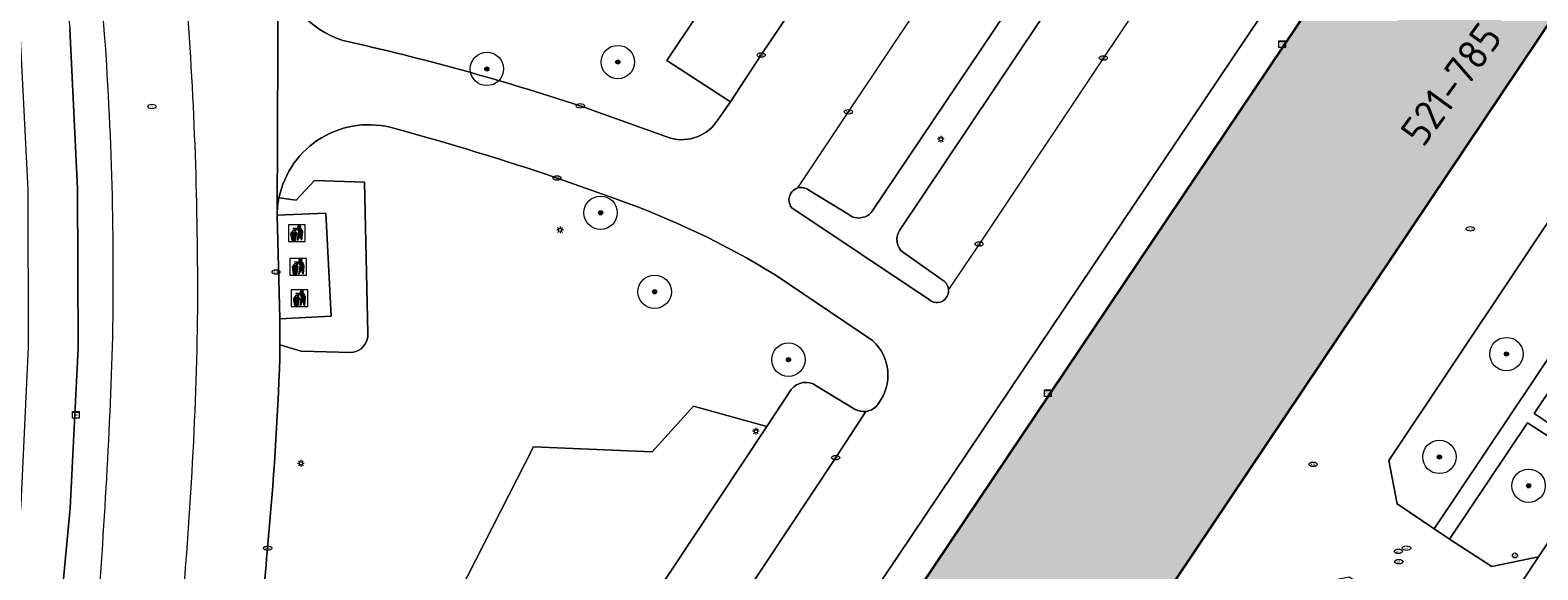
# Model space of a CAD drawing. Header units: metres. Extents: x 125349 to 128236, y 501602 to 503797.
# Tile 461 of 656: x 126887 to 126978, y 502704 to 502737. Entities that reach past the tile are written whole.
import ezdxf
from ezdxf.enums import TextEntityAlignment as Align

# ---------------------------------------------------------------- set-up
doc = ezdxf.new("R2010")
doc.units = ezdxf.units.M
doc.layers.get('0').update_dxf_attribs({"linetype": 'CONTINUOUS'})
for name, color, linetype, lineweight in [('B-WE-GR-BEPLANTING_CULTUUR_BODEMBEDEKKER-GV', 90, 'CONTINUOUS', 18), ('B-WE-GR-BEPLANTING_CULTUUR_BOSPLANTSOEN-GV', 90, 'CONTINUOUS', 18), ('B-WE-GR-BEPLANTING_CULTUUR_HEESTERS-GV', 90, 'CONTINUOUS', 18), ('B-WE-GR-BOOM-S-500', 90, 'CONTINUOUS', 18), ('B-WE-GR-GROENVOORZIENING-GV', 80, 'CONTINUOUS', 18), ('B-WE-IE-AFVAL APART PLAATS-S', 7, 'CONTINUOUS', 18), ('B-WE-IE-MEUBILAIR-S', 7, 'CONTINUOUS', 18), ('B-WE-IE-TERREINAFSCHEIDING_KUNSTMATIG_MUUR-G', 90, 'IE-TERREINAFSCHEIDING_KUNSTMATIG-SO', 18), ('B-WE-OG-BEBOUWING-GV', 7, 'CONTINUOUS', 35), ('B-WE-OG-BEBOUWING-T18', 10, 'CONTINUOUS', 18), ('B-WE-OG-TERREIN_BEGROEID-GV', 7, 'CONTINUOUS', 18), ('B-WE-OG-TERREIN_ERF-GV', 7, 'CONTINUOUS', 18), ('B-WE-VH-OPENVERHARDING-GV', 90, 'CONTINUOUS', 18), ('B-WE-VH-OPENVERHARDING_BETONSTRAATSTEEN-GV', 90, 'CONTINUOUS', 18)]:
    doc.layers.add(name, color=color, linetype=linetype, lineweight=lineweight)
doc.layers.add('B-WE-OG-BEBOUWING-V', color=7, linetype='CONTINUOUS', lineweight=18, true_color=0xcc646e)
doc.styles.add('NLCS-ISO', font='NLCS-ISO.ttf')
doc.styles.add('NLCS-ISO-M1000-T18', font='NLCS-ISO.ttf', dxfattribs={"height": 1.8})
doc.linetypes.add('IE-TERREINAFSCHEIDING_KUNSTMATIG-SO', pattern='A,4,[82,NLCS.SHX,S=0.75,R=90,X=0,Y=0],4,-2', length=10)

# ---------------------------------------------------------------- blocks, each defined once
blk = doc.blocks.new('SIE-AFVAL APART PLAATS-SO')
h = blk.add_hatch(color=256)
h.dxf.hatch_style = 1
h.paths.add_polyline_path([(-0.09, 0.07), (-1.76, 0.07, 0.819081), (-1.79, -0.09), (-1.4, -2.19, 0.36153), (-1.37, -2.21), (-0.47, -2.21, 0.36153), (-0.44, -2.19), (-0.05, -0.09, 0.819081)])
h.paths.add_polyline_path([(-0.16, -0.1), (-0.2, -0.33), (-0.49, -0.33), (-0.47, -0.1)], flags=16)
h.paths.add_polyline_path([(-0.55, -0.1), (-0.58, -0.33), (-0.87, -0.33), (-0.87, -0.1)], flags=16)
h.paths.add_polyline_path([(-0.22, -0.42), (-0.27, -0.73), (-0.53, -0.73), (-0.5, -0.42)], flags=16)
h.paths.add_polyline_path([(-0.58, -0.42), (-0.61, -0.73), (-0.87, -0.73), (-0.87, -0.42)], flags=16)
h.paths.add_polyline_path([(-0.95, -0.1), (-0.95, -0.33), (-1.27, -0.33), (-1.29, -0.1)], flags=16)
h.paths.add_polyline_path([(-0.95, -0.42), (-0.95, -0.73), (-1.23, -0.73), (-1.26, -0.42)], flags=16)
h.paths.add_polyline_path([(-0.29, -0.83), (-0.34, -1.09), (-0.56, -1.09), (-0.54, -0.83)], flags=16)
h.paths.add_polyline_path([(-0.62, -0.83), (-0.65, -1.09), (-0.87, -1.09), (-0.87, -0.83)], flags=16)
h.paths.add_polyline_path([(-0.95, -0.83), (-0.95, -1.09), (-1.2, -1.09), (-1.22, -0.83)], flags=16)
h.paths.add_polyline_path([(-1.35, -0.33), (-1.64, -0.33), (-1.69, -0.1), (-1.37, -0.1)], flags=16)
h.paths.add_polyline_path([(-1.34, -0.42), (-1.31, -0.73), (-1.57, -0.73), (-1.63, -0.42)], flags=16)
h.paths.add_polyline_path([(-0.36, -1.18), (-0.41, -1.44), (-0.6, -1.44), (-0.57, -1.18)], flags=16)
h.paths.add_polyline_path([(-0.65, -1.18), (-0.68, -1.44), (-0.87, -1.44), (-0.87, -1.18)], flags=16)
h.paths.add_polyline_path([(-1.3, -0.83), (-1.28, -1.09), (-1.5, -1.09), (-1.55, -0.83)], flags=16)
h.paths.add_polyline_path([(-0.95, -1.18), (-0.95, -1.44), (-1.17, -1.44), (-1.19, -1.18)], flags=16)
h.paths.add_polyline_path([(-0.42, -1.53), (-0.47, -1.79), (-0.63, -1.79), (-0.6, -1.53)], flags=16)
h.paths.add_polyline_path([(-1.27, -1.18), (-1.25, -1.44), (-1.44, -1.44), (-1.49, -1.18)], flags=16)
h.paths.add_polyline_path([(-0.69, -1.53), (-0.71, -1.79), (-0.87, -1.79), (-0.87, -1.53)], flags=16)
h.paths.add_polyline_path([(-0.95, -1.53), (-0.95, -1.79), (-1.13, -1.79), (-1.16, -1.53)], flags=16)
h.paths.add_polyline_path([(-1.24, -1.53), (-1.22, -1.79), (-1.37, -1.79), (-1.42, -1.53)], flags=16)
h.paths.add_polyline_path([(-0.49, -1.89), (-0.53, -2.13), (-0.66, -2.13), (-0.64, -1.89)], flags=16)
h.paths.add_polyline_path([(-0.72, -1.89), (-0.74, -2.13), (-0.87, -2.13), (-0.87, -1.89)], flags=16)
h.paths.add_polyline_path([(-0.95, -1.89), (-0.95, -2.13), (-1.1, -2.13), (-1.12, -1.89)], flags=16)
h.paths.add_polyline_path([(-1.21, -1.89), (-1.18, -2.13), (-1.31, -2.13), (-1.35, -1.89)], flags=16)
h.paths.add_polyline_path([(-0.19, 0.78, -0.01173), (-0.3, 0.78, -0.148797), (-0.42, 1.03, -0.136076), (-0.69, 0.87), (-0.78, 0.85, -0.038293), (-1.14, 0.96), (-1.19, 0.81, -0.243822), (-1.56, 0.45, 0.344326), (-1, 0.22, -0.139345), (-0.6, 0.22, 0.618436), (-0.56, 0.27, -0.441494), (-0.47, 0.44, 0.309048)])
h.paths.add_polyline_path([(-0.49, 0.51, 0.351556), (-0.64, 0.31, 0.121061), (-1.02, 0.29, -0.288745), (-1.45, 0.42, 0.203599), (-1.12, 0.79), (-1.09, 0.87, 0.083075), (-0.28, 0.71, -0.242261)], flags=16)
h.paths.add_polyline_path([(-0.4, 0.79, -0.023345), (-0.63, 0.82, 0.07081), (-0.46, 0.9, 0.059965)], flags=16)
h.paths.add_polyline_path([(1.12, 1.48), (-1.07, 1.48, 0.860559), (-1.08, 1.42), (0.29, 1, -0.146703), (0.53, 0.28, 0.421968), (0.56, 0.25), (1.6, 0.31, 0.450293), (1.63, 0.34, 0.122241)])
h.paths.add_polyline_path([(0.26, 1.93, 1), (1.07, 1.93, 1)])
h.paths.add_polyline_path([(1.65, 0.15, 0.429303), (1.62, 0.18), (0.55, 0.23, 0.38429), (0.51, 0.2), (0.16, -2.16, 0.83726), (0.22, -2.18), (0.99, -0.78, -0.688204), (1.05, -0.78), (1.36, -2.14, 0.84934), (1.42, -2.14)])
for p, q in [((-0.09, 0.07), (-1.76, 0.07)), ((-1.4, -2.19), (-1.79, -0.09)), ((-1.37, -0.1), (-1.69, -0.1)), ((-1.64, -0.33), (-1.69, -0.1)), ((-1.64, -0.33), (-1.35, -0.33)), ((-1.63, -0.42), (-1.34, -0.42)), ((-1.57, -0.73), (-1.63, -0.42)), ((-1.57, -0.73), (-1.31, -0.73)), ((-1.55, -0.83), (-1.3, -0.83)), ((-1.5, -1.09), (-1.55, -0.83)), ((-1.5, -1.09), (-1.28, -1.09)), ((-1.49, -1.18), (-1.27, -1.18)), ((-1.44, -1.44), (-1.49, -1.18)), ((-1.44, -1.44), (-1.25, -1.44)), ((-1.42, -1.53), (-1.24, -1.53)), ((-1.37, -1.79), (-1.42, -1.53)), ((-1.37, -1.79), (-1.22, -1.79)), ((-1.37, -2.21), (-0.47, -2.21)), ((-1.31, -2.13), (-1.35, -1.89)), ((-1.35, -1.89), (-1.21, -1.89)), ((-1.31, -2.13), (-1.18, -2.13)), ((-0.95, -0.1), (-1.29, -0.1)), ((-1.27, -0.33), (-0.95, -0.33)), ((-1.26, -0.42), (-0.95, -0.42)), ((-1.23, -0.73), (-0.95, -0.73)), ((-1.22, -0.83), (-0.95, -0.83)), ((-1.2, -1.09), (-0.95, -1.09)), ((-1.19, -1.18), (-0.95, -1.18)), ((-1.17, -1.44), (-0.95, -1.44)), ((-1.16, -1.53), (-0.95, -1.53)), ((-1.13, -1.79), (-0.95, -1.79)), ((-1.12, -1.89), (-0.95, -1.89)), ((-1.1, -2.13), (-0.95, -2.13)), ((-0.95, -0.1), (-0.95, -0.33)), ((-0.95, -0.42), (-0.95, -0.73)), ((-0.95, -0.83), (-0.95, -1.09)), ((-0.95, -1.18), (-0.95, -1.44)), ((-0.95, -1.53), (-0.95, -1.79)), ((-0.95, -1.89), (-0.95, -2.13)), ((-0.87, -0.1), (-0.87, -0.33)), ((-0.55, -0.1), (-0.87, -0.1)), ((-0.87, -0.33), (-0.58, -0.33)), ((-0.87, -0.42), (-0.87, -0.73)), ((-0.87, -0.42), (-0.58, -0.42)), ((-0.87, -0.73), (-0.61, -0.73)), ((-0.87, -0.83), (-0.62, -0.83)), ((-0.87, -0.83), (-0.87, -1.09)), ((-0.87, -1.09), (-0.65, -1.09)), ((-0.87, -1.18), (-0.65, -1.18)), ((-0.87, -1.18), (-0.87, -1.44)), ((-0.87, -1.44), (-0.68, -1.44)), ((-0.87, -1.53), (-0.69, -1.53)), ((-0.87, -1.53), (-0.87, -1.79)), ((-0.87, -1.79), (-0.71, -1.79)), ((-0.87, -1.89), (-0.87, -2.13)), ((-0.87, -1.89), (-0.72, -1.89)), ((-0.87, -2.13), (-0.74, -2.13)), ((-0.66, -2.13), (-0.53, -2.13)), ((-0.64, -1.89), (-0.49, -1.89)), ((-0.63, -1.79), (-0.47, -1.79)), ((-0.6, -1.44), (-0.41, -1.44)), ((-0.6, -1.53), (-0.42, -1.53)), ((-0.57, -1.18), (-0.36, -1.18)), ((-0.56, -1.09), (-0.34, -1.09)), ((-0.54, -0.83), (-0.29, -0.83)), ((-0.53, -0.73), (-0.27, -0.73)), ((-0.53, -2.13), (-0.49, -1.89)), ((-0.5, -0.42), (-0.22, -0.42)), ((-0.49, -0.33), (-0.2, -0.33)), ((-0.16, -0.1), (-0.47, -0.1)), ((-0.47, -1.79), (-0.42, -1.53)), ((-0.44, -2.19), (-0.05, -0.09)), ((-0.41, -1.44), (-0.36, -1.18)), ((-0.34, -1.09), (-0.29, -0.83)), ((-0.27, -0.73), (-0.22, -0.42)), ((-0.2, -0.33), (-0.16, -0.1))]:
    blk.add_line(p, q)
blk.add_lwpolyline([(-2.5, -2.51), (2.5, -2.51), (2.5, 2.49), (-2.5, 2.49)], close=True)
for points in [[(-0.78, 0.85, -0.038293), (-1.14, 0.96), (-1.19, 0.81, -0.243822), (-1.56, 0.45, 0.344326), (-1, 0.22, -0.139345), (-0.6, 0.22, 0.618436), (-0.56, 0.27, -0.441494), (-0.47, 0.44, 0.309048), (-0.19, 0.78, -0.01173), (-0.3, 0.78, -0.01173)], [(-0.78, 0.85), (-0.69, 0.87, 0.136076), (-0.42, 1.03, 0.156405), (-0.29, 0.77)], [(-0.78, 0.85), (-0.69, 0.87, 0.136076), (-0.42, 1.03, 0.148797), (-0.3, 0.78, 0.148797)], [(-0.63, 0.82, 0.07081), (-0.46, 0.9, 0.059965), (-0.4, 0.79, 0.059965)], [(-0.4, 0.79, -0.023345), (-0.63, 0.82)]]:
    blk.add_lwpolyline(points, format="xyb")
for points in [[(-1.09, 0.87), (-1.12, 0.79, -0.203599), (-1.45, 0.42, 0.288745), (-1.02, 0.29, -0.121061), (-0.64, 0.31, -0.351556), (-0.49, 0.51, 0.242261), (-0.28, 0.71, -0.083075)], [(-1.07, 1.48), (1.12, 1.48, -0.122241), (1.63, 0.34, -0.450293), (1.6, 0.31), (0.56, 0.25, -0.421968), (0.53, 0.28, 0.146703), (0.29, 1), (-1.08, 1.42, -0.860559)], [(0.55, 0.23), (1.62, 0.18, -0.429303), (1.65, 0.15), (1.42, -2.14, -0.84934), (1.36, -2.14), (1.05, -0.78, 0.688204), (0.99, -0.78), (0.22, -2.18, -0.83726), (0.16, -2.16), (0.51, 0.2, -0.38429)]]:
    blk.add_lwpolyline(points, format="xyb", close=True)
for points in [[(-1.35, -0.33), (-1.37, -0.1)], [(-1.31, -0.73), (-1.34, -0.42)], [(-1.28, -1.09), (-1.3, -0.83)], [(-1.27, -0.33), (-1.29, -0.1)], [(-1.25, -1.44), (-1.27, -1.18)], [(-1.23, -0.73), (-1.26, -0.42)], [(-1.22, -1.79), (-1.24, -1.53)], [(-1.2, -1.09), (-1.22, -0.83)], [(-1.18, -2.13), (-1.21, -1.89)], [(-1.17, -1.44), (-1.19, -1.18)], [(-1.18, -2.22), (-1.18, -2.21)], [(-1.13, -1.79), (-1.16, -1.53)], [(-1.1, -2.13), (-1.12, -1.89)], [(-0.74, -2.13), (-0.72, -1.89)], [(-0.71, -1.79), (-0.69, -1.53)], [(-0.68, -1.44), (-0.65, -1.18)], [(-0.66, -2.13), (-0.64, -1.89)], [(-0.65, -1.09), (-0.62, -0.83)], [(-0.63, -1.79), (-0.6, -1.53)], [(-0.61, -0.73), (-0.58, -0.42)], [(-0.6, -1.44), (-0.57, -1.18)], [(-0.58, -0.33), (-0.55, -0.1)], [(-0.56, -1.09), (-0.54, -0.83)], [(-0.53, -0.73), (-0.5, -0.42)], [(-0.49, -0.33), (-0.47, -0.1)]]:
    blk.add_lwpolyline(points)
blk.add_circle((0.66, 1.93), 0.401)
for centre, radius, start, end in [((-1.76, -0.01), 0.0869, 90, 247.281), ((-0.09, -0.01), 0.0869, 292.719, 90), ((-1.37, -2.18), 0.0318, 190.4943, 270), ((-0.47, -2.18), 0.0318, 270, 349.5057)]:
    blk.add_arc(centre, radius, start, end)
blk = doc.blocks.new('SIE-MEUBILAIR_KAST_CAI-SO')
for points in [[(-1, 1), (1, 1), (1, 0.84), (-1, 0.84)], [(-1, 0.76), (1, 0.76), (1, -1), (-1, -1)]]:
    blk.add_lwpolyline(points, close=True)
at = {"style": 'NLCS-ISO'}
blk.add_text('cai', height=0.75, dxfattribs=at).set_placement((0, 0), align=Align.MIDDLE_CENTER)
blk = doc.blocks.new('SIE-MEUBILAIR_PAAL_LICHTMAST-SO')
for points in [[(-0.62, 0), (-1, 0)], [(-0.71, 0.71), (-0.44, 0.44)], [(0, 1), (0, 0.62)], [(0.44, 0.44), (0.71, 0.71)], [(1, 0), (0.62, 0)], [(-0.71, -0.71), (-0.44, -0.44)], [(0, -0.62), (0, -1)], [(0.44, -0.44), (0.71, -0.71)]]:
    blk.add_lwpolyline(points)
blk.add_circle((0, 0), 0.5)
blk = doc.blocks.new('SIE-MEUBILAIR_PAAL_AFSLUITPAAL-SO')
blk.add_circle((0, 0), 0.75)
at = {"style": 'NLCS-ISO'}
blk.add_text('af', height=0.75, dxfattribs=at).set_placement((0, 0.05), align=Align.MIDDLE_CENTER)
blk = doc.blocks.new('SIE-MEUBILAIR_PUT_KOLK-SO')
blk.add_ellipse((0, 0), major_axis=(1.25, 0), ratio=0.54)
at = {"style": 'NLCS-ISO'}
blk.add_text('klk', height=0.75, dxfattribs=at).set_placement((0.03, 0), align=Align.MIDDLE_CENTER)
blk = doc.blocks.new('SIE-MEUBILAIR_PUT_WATERLEIDINGPUT-SO')
blk.add_ellipse((0, 0), major_axis=(1.25, 0), ratio=0.54)
at = {"style": 'NLCS-ISO'}
blk.add_text('wl', height=0.75, dxfattribs=at).set_placement((-0.14, 0), align=Align.MIDDLE_CENTER)
blk = doc.blocks.new('SIE-MEUBILAIR_PUT_RIOOLPUT-SO')
blk.add_ellipse((0, 0), major_axis=(1.25, 0), ratio=0.54)
at = {"style": 'NLCS-ISO'}
blk.add_text('ri', height=0.75, dxfattribs=at).set_placement((-0.04, 0.07), align=Align.MIDDLE_CENTER)
blk = doc.blocks.new('SGR-BOOM_01-SO')
at = {"linetype": 'ByBlock', "lineweight": 18}
h = blk.add_hatch(color=0, dxfattribs=at)
h.dxf.hatch_style = 1
edge = h.paths.add_edge_path()
edge.add_arc((0, 0), 0.25, 0, 360)
at = {"color": 0, "linetype": 'ByBlock', "lineweight": 18}
for radius in [2, 0.25]:
    blk.add_circle((0, 0), radius, dxfattribs=at)

msp = doc.modelspace()

# ---------------------------------------------------------------- hatches: boundary and pattern name
at = {"layer": 'B-WE-OG-BEBOUWING-V'}
msp.add_hatch(color=256, dxfattribs=at).paths.add_polyline_path([(126997.244, 502763.031), (126995.994, 502763.862), (126996.216, 502764.195), (126985.694, 502771.06), (126971.909, 502750), (126970.128, 502747.277), (126924.89, 502679.892), (126935.259, 502672.903), (126935.482, 502673.235), (126936.728, 502672.4), (126938.621, 502675.224), (126937.375, 502676.059), (126938.52, 502677.767), (126985.178, 502747.364), (126986.906, 502750), (126993.666, 502760.348), (126994.112, 502761.031), (126995.361, 502760.2)])

# ---------------------------------------------------------------- linework, layer by layer
at = {"layer": 'B-WE-GR-BEPLANTING_CULTUUR_BODEMBEDEKKER-GV', "flags": 128}
msp.add_lwpolyline([(126981.496, 502710.828), (126981.06, 502711.119), (126980.71, 502710.599), (126976.946, 502713.041), (126972.275, 502706.079), (126974.8, 502704.443), (126977.599, 502705.01), (126981.039, 502710.146)], close=True, dxfattribs=at)
at = {"layer": 'B-WE-GR-BEPLANTING_CULTUUR_BOSPLANTSOEN-GV', "flags": 128}
msp.add_lwpolyline([(126931.372, 502712.826), (126926.981, 502714.047), (126924.507, 502711.305), (126917.407, 502711.601), (126910.006, 502697.081), (126915.277, 502688.532)], close=True, dxfattribs=at)
at = {"layer": 'B-WE-GR-BEPLANTING_CULTUUR_HEESTERS-GV', "flags": 128}
msp.add_lwpolyline([(127000, 502749.511), (127000.327, 502750), (127003.091, 502754.131), (127000, 502756.177), (126999.264, 502756.664), (126994.815, 502750), (126968.642, 502710.793), (126969.134, 502708.187), (126971.354, 502706.692)], close=True, dxfattribs=at)
for points in [[(126907.495, 502718.406), (126907.283, 502727.451), (126904.298, 502727.553), (126903.201, 502726.382), (126902.162, 502726.522)], [(126902.049, 502725.48), (126904.977, 502725.608), (126905.29, 502719.442), (126902.211, 502719.282), (126902.211, 502717.721)], [(126902.211, 502717.721), (126903.496, 502717.332), (126906.498, 502717.246)]]:
    msp.add_lwpolyline(points, dxfattribs=at)
at = {"layer": 'B-WE-GR-BEPLANTING_CULTUUR_HEESTERS-GV'}
for points in [[(126902.162, 502726.522, 0.047096), (126902.049, 502725.48)], [(126906.498, 502717.246, 0.399163), (126907.495, 502718.406)]]:
    msp.add_lwpolyline(points, format="xyb", dxfattribs=at)
at = {"layer": 'B-WE-GR-GROENVOORZIENING-GV', "flags": 128}
for points in [[(126939.335, 502724.571), (126954.68, 502747.513), (126956.292, 502750)], [(126952.228, 502747.341), (126937.688, 502725.725)], [(126902.162, 502726.522), (126903.201, 502726.382), (126904.298, 502727.553), (126907.283, 502727.451), (126907.495, 502718.406)], [(126922.281, 502726.473), (126918.816, 502727.708)], [(126936.288, 502725.532), (126933.891, 502726.981)], [(126932.888, 502725.92), (126941.117, 502720.413)], [(126942.022, 502721.505), (126939.557, 502723.238)], [(126937.715, 502717.971), (126931.878, 502721.911)], [(126906.498, 502717.246), (126903.496, 502717.332), (126902.211, 502717.721)], [(126902.211, 502717.721), (126902.211, 502716.938)], [(126931.372, 502712.826), (126932.841, 502715.043)], [(126934.343, 502715.263), (126936.678, 502713.849)], [(126914.985, 502688.091), (126915.277, 502688.532), (126910.006, 502697.081), (126917.407, 502711.601), (126924.507, 502711.305), (126926.981, 502714.047), (126931.372, 502712.826)], [(126901.496, 502705.769), (126901.485, 502705.535), (126901.452, 502705.329)]]:
    msp.add_lwpolyline(points, dxfattribs=at)
at = {"layer": 'B-WE-GR-GROENVOORZIENING-GV'}
for points in [[(126909.096, 502730.676, 0.439235), (126902.162, 502726.522)], [(126918.816, 502727.708, 0.01525), (126909.096, 502730.676)], [(126932.888, 502726.88, 0.375), (126932.888, 502725.92)], [(126933.246, 502727.117, 0.153103), (126932.888, 502726.88)], [(126933.891, 502726.981, 0.247832), (126933.246, 502727.117)], [(126931.878, 502721.911, 0.053335), (126922.281, 502726.473)], [(126937.688, 502725.725, -0.22544), (126937.08, 502725.344)], [(126937.08, 502725.344, -0.259846), (126936.288, 502725.532)], [(126939.557, 502723.238, -0.402068), (126939.335, 502724.571)], [(126942.268, 502721.027, 0.196332), (126942.022, 502721.505)], [(126941.117, 502720.413, 0.431187), (126942.112, 502720.512)], [(126942.112, 502720.512, 0.194557), (126942.268, 502721.027)], [(126907.495, 502718.406, -0.399163), (126906.498, 502717.246)], [(126938.066, 502714.195, 0.386922), (126937.715, 502717.971)], [(126902.211, 502716.938, -0.014954), (126901.496, 502705.769)], [(126932.841, 502715.043, -0.403389), (126934.343, 502715.263)], [(126937.317, 502713.722, 0.222686), (126938.066, 502714.195)], [(126936.678, 502713.849, 0.161348), (126937.317, 502713.722)], [(126901.452, 502705.329, -0.014883), (126900.091, 502692.356)]]:
    msp.add_lwpolyline(points, format="xyb", dxfattribs=at)
at = {"layer": 'B-WE-IE-TERREINAFSCHEIDING_KUNSTMATIG_MUUR-G', "flags": 128}
msp.add_lwpolyline([(126888.685, 502746.399), (126889.629, 502736.653), (126890.104, 502727.09), (126890.128, 502717.514), (126889.659, 502707.939), (126888.747, 502698.194), (126885.826, 502698.541)], dxfattribs=at)
at = {"layer": 'B-WE-OG-BEBOUWING-GV', "flags": 128}
msp.add_lwpolyline([(126997.244, 502763.031), (126995.994, 502763.862), (126996.216, 502764.195), (126985.694, 502771.06), (126971.909, 502750), (126970.128, 502747.277), (126924.89, 502679.892), (126935.259, 502672.903), (126935.482, 502673.235), (126936.728, 502672.4), (126938.621, 502675.224), (126937.375, 502676.059), (126938.52, 502677.767), (126985.178, 502747.364), (126986.906, 502750), (126993.666, 502760.348), (126994.112, 502761.031), (126995.361, 502760.2)], close=True, dxfattribs=at)
at = {"layer": 'B-WE-OG-TERREIN_BEGROEID-GV', "flags": 128}
for points in [[(126928.453, 502731.198), (126929.205, 502732.267), (126925.396, 502734.75), (126927.21, 502737.457), (126926.42, 502755.68), (126941.21, 502759.068)], [(126920.205, 502732.032), (126925.603, 502730.095)]]:
    msp.add_lwpolyline(points, dxfattribs=at)
at = {"layer": 'B-WE-OG-TERREIN_BEGROEID-GV'}
for points in [[(126902.116, 502740.476, 0.286989), (126905.994, 502735.953)], [(126905.994, 502735.953, -0.024143), (126920.205, 502732.032)], [(126925.603, 502730.095, 0.328087), (126928.453, 502731.198)]]:
    msp.add_lwpolyline(points, format="xyb", dxfattribs=at)
at = {"layer": 'B-WE-OG-TERREIN_ERF-GV', "flags": 128}
msp.add_lwpolyline([(126886.6, 502736.912), (126886.644, 502736.457), (126887.115, 502727.017), (126887.146, 502717.569), (126886.706, 502708.143), (126885.826, 502698.541), (126888.747, 502698.194), (126889.659, 502707.939), (126890.128, 502717.514), (126890.104, 502727.09), (126889.629, 502736.653)], dxfattribs=at)
at = {"layer": 'B-WE-VH-OPENVERHARDING-GV', "flags": 128}
for points in [[(126968.465, 502702.39), (126969.401, 502701.746), (126971.941, 502700.04), (126972.457, 502697.262), (126977.599, 502705.01), (126974.8, 502704.443), (126972.275, 502706.079), (126971.354, 502706.692), (126969.134, 502708.187), (126968.642, 502710.793), (126994.815, 502750), (126999.264, 502756.664), (126993.666, 502760.348), (126986.906, 502750), (126985.178, 502747.364), (126938.52, 502677.767), (126940.838, 502676.198), (126941.298, 502675.886), (126944.02, 502674.044), (126963.575, 502703.269), (126966.261, 502703.819)], [(127001.712, 502750), (127002.896, 502751.768), (127005.604, 502750), (127007.021, 502749.075), (127007.279, 502749.444), (127007.347, 502749.541), (127006.682, 502750), (127003.243, 502752.373), (127004.016, 502753.505), (127003.091, 502754.131), (127000.327, 502750), (127000, 502749.511), (126971.354, 502706.692), (126972.275, 502706.079), (126976.946, 502713.041), (126980.71, 502710.599), (126981.06, 502711.119), (126977.335, 502713.61), (127000, 502747.445)], [(126902.049, 502725.48), (126902.211, 502719.282), (126905.29, 502719.442), (126904.977, 502725.608)], [(126974.55, 502691.453), (126975.415, 502692.646), (126982.173, 502702.939), (126982.959, 502704.136), (126985.056, 502707.265), (126985.141, 502707.392), (126981.039, 502710.146), (126977.599, 502705.01), (126972.457, 502697.262), (126970.24, 502693.947), (126974.387, 502691.228)]]:
    msp.add_lwpolyline(points, close=True, dxfattribs=at)
msp.add_lwpolyline([(126967.682, 502747.417), (126923.298, 502681.328), (126920.523, 502677.12), (126915.697, 502669.799), (126915.585, 502669.629), (126916.659, 502668.904), (126916.757, 502669.053), (126919.842, 502673.753), (126924.694, 502670.6), (126921.46, 502665.787), (126922.593, 502665.015), (126927.797, 502672.864), (126928.425, 502672.447), (126935.468, 502667.772), (126936.728, 502672.4), (126935.482, 502673.235), (126935.259, 502672.903), (126924.89, 502679.892), (126970.128, 502747.277)], dxfattribs=at)
at = {"layer": 'B-WE-VH-OPENVERHARDING_BETONSTRAATSTEEN-GV', "flags": 128}
for points in [[(126937.317, 502713.722), (126935.506, 502710.956), (126923.937, 502693.511), (126918.169, 502684.737), (126923.298, 502681.328), (126967.682, 502747.417), (126969.389, 502750), (126970.719, 502752.013), (126966.931, 502754.587), (126956.157, 502761.687), (126954.547, 502762.708)], [(126927.21, 502737.457), (126925.396, 502734.75), (126929.205, 502732.267), (126931.044, 502735.083), (126937.445, 502744.619), (126941.05, 502750), (126944.241, 502754.764), (126949.426, 502762.469)], [(126949.426, 502762.469), (126944.241, 502754.764), (126941.05, 502750), (126937.445, 502744.619), (126931.044, 502735.083), (126929.205, 502732.267)], [(126933.246, 502727.117), (126936.266, 502731.679), (126942.567, 502741.101), (126948.557, 502750), (126949.299, 502751.102), (126952.288, 502755.606)], [(126937.688, 502725.725), (126952.228, 502747.341), (126953.967, 502750)], [(126961.289, 502749.424), (126959.011, 502746.052), (126951.544, 502734.902), (126944.092, 502723.752), (126942.268, 502721.027)], [(126902.211, 502716.938), (126902.211, 502717.721), (126902.211, 502719.282), (126902.049, 502725.48), (126902.116, 502740.476), (126901.461, 502744.693), (126901.026, 502747.697), (126895.758, 502747.162)], [(126954.68, 502747.513), (126939.335, 502724.571)], [(126891.679, 502736.893), (126890.752, 502746.654), (126888.925, 502746.429), (126888.685, 502746.399), (126889.572, 502737.241), (126889.629, 502736.653), (126890.104, 502727.09), (126890.128, 502717.514), (126889.659, 502707.939), (126888.747, 502698.194)], [(126902.116, 502740.476), (126902.049, 502725.48)], [(126925.603, 502730.095), (126920.205, 502732.032)], [(126929.205, 502732.267), (126928.453, 502731.198)], [(126918.816, 502727.708), (126922.281, 502726.473)], [(126933.891, 502726.981), (126936.288, 502725.532)], [(126941.117, 502720.413), (126932.888, 502725.92)], [(126939.557, 502723.238), (126942.022, 502721.505)], [(126931.878, 502721.911), (126937.715, 502717.971)], [(126932.841, 502715.043), (126931.372, 502712.826)], [(126936.678, 502713.849), (126934.343, 502715.263)], [(126915.379, 502686.592), (126918.169, 502684.737), (126923.937, 502693.511), (126935.506, 502710.956), (126937.317, 502713.722)], [(126931.372, 502712.826), (126915.277, 502688.532)], [(126901.452, 502705.329), (126901.485, 502705.535), (126901.496, 502705.769)]]:
    msp.add_lwpolyline(points, dxfattribs=at)
msp.add_lwpolyline([(126981.496, 502710.828), (126983.316, 502713.751), (126992.157, 502726.975), (127000, 502738.54), (127001.764, 502741.141), (127007.021, 502749.075), (127005.604, 502750), (127002.896, 502751.768), (127001.712, 502750), (127000, 502747.445), (126977.335, 502713.61), (126981.06, 502711.119)], close=True, dxfattribs=at)
at = {"layer": 'B-WE-VH-OPENVERHARDING_BETONSTRAATSTEEN-GV'}
for points in [[(126905.994, 502735.953, -0.286989), (126902.116, 502740.476)], [(126892.199, 502717.61, 0.02396), (126891.679, 502736.893)], [(126896.709, 502737.266, -0.020059), (126897.267, 502718.621)], [(126920.205, 502732.032, 0.024143), (126905.994, 502735.953)], [(126928.453, 502731.198, -0.328087), (126925.603, 502730.095)], [(126902.162, 502726.522, -0.439235), (126909.096, 502730.676)], [(126909.096, 502730.676, -0.01525), (126918.816, 502727.708)], [(126932.888, 502725.92, -0.375), (126932.888, 502726.88)], [(126932.888, 502726.88, -0.153103), (126933.246, 502727.117)], [(126933.246, 502727.117, -0.247832), (126933.891, 502726.981)], [(126902.049, 502725.48, -0.047096), (126902.162, 502726.522)], [(126922.281, 502726.473, -0.053335), (126931.878, 502721.911)], [(126937.08, 502725.344, 0.22544), (126937.688, 502725.725)], [(126936.288, 502725.532, 0.259846), (126937.08, 502725.344)], [(126939.335, 502724.571, 0.402068), (126939.557, 502723.238)], [(126942.022, 502721.505, -0.196332), (126942.268, 502721.027)], [(126942.112, 502720.512, -0.431187), (126941.117, 502720.413)], [(126942.268, 502721.027, -0.194557), (126942.112, 502720.512)], [(126897.267, 502718.621, -0.019966), (126896.086, 502699.137)], [(126891.137, 502699.556, 0.012631), (126892.199, 502717.61)], [(126937.715, 502717.971, -0.386922), (126938.066, 502714.195)], [(126901.496, 502705.769, 0.014954), (126902.211, 502716.938)], [(126934.343, 502715.263, 0.403389), (126932.841, 502715.043)], [(126938.066, 502714.195, -0.222686), (126937.317, 502713.722)], [(126937.317, 502713.722, -0.161348), (126936.678, 502713.849)], [(126900.091, 502692.356, 0.014883), (126901.452, 502705.329)]]:
    msp.add_lwpolyline(points, format="xyb", dxfattribs=at)

# ---------------------------------------------------------------- block references
at = {"layer": 'B-WE-GR-BOOM-S-500', "xscale": 0.5, "yscale": 0.5, "zscale": 0.5}
for p in [(126922.458, 502734.657), (126914.616, 502734.242), (126921.426, 502725.625), (126924.664, 502720.895), (126932.677, 502716.825), (126975.676, 502717.164), (126971.663, 502710.997), (126977.006, 502709.272)]:
    msp.add_blockref('SGR-BOOM_01-SO', p, dxfattribs=at)
at = {"layer": 'B-WE-IE-AFVAL APART PLAATS-S', "xscale": 0.2, "yscale": 0.2, "zscale": 0.2}
for p in [(126903.238, 502724.41), (126903.322, 502722.396), (126903.4, 502720.505)]:
    msp.add_blockref('SIE-AFVAL APART PLAATS-SO', p, dxfattribs=at)
at = {"layer": 'B-WE-IE-MEUBILAIR-S', "xscale": 0.2, "yscale": 0.2, "zscale": 0.2}
for name, p in [('SIE-MEUBILAIR_KAST_CAI-SO', (126962.25, 502735.73)), ('SIE-MEUBILAIR_PUT_KOLK-SO', (126931.044, 502735.083)), ('SIE-MEUBILAIR_PUT_KOLK-SO', (126951.544, 502734.902)), ('SIE-MEUBILAIR_PUT_RIOOLPUT-SO', (126894.553, 502731.99)), ('SIE-MEUBILAIR_PUT_KOLK-SO', (126920.205, 502732.032)), ('SIE-MEUBILAIR_PUT_KOLK-SO', (126936.266, 502731.679)), ('SIE-MEUBILAIR_PAAL_LICHTMAST-SO', (126941.803, 502730.027)), ('SIE-MEUBILAIR_PUT_KOLK-SO', (126918.816, 502727.708)), ('SIE-MEUBILAIR_PAAL_LICHTMAST-SO', (126918.996, 502724.596)), ('SIE-MEUBILAIR_PUT_KOLK-SO', (126973.515, 502724.662)), ('SIE-MEUBILAIR_PUT_KOLK-SO', (126944.092, 502723.752)), ('SIE-MEUBILAIR_PUT_KOLK-SO', (126901.989, 502722.079)), ('SIE-MEUBILAIR_KAST_CAI-SO', (126948.21, 502714.817)), ('SIE-MEUBILAIR_KAST_CAI-SO', (126890.007, 502713.52)), ('SIE-MEUBILAIR_PAAL_LICHTMAST-SO', (126930.73, 502712.535)), ('SIE-MEUBILAIR_PAAL_LICHTMAST-SO', (126903.475, 502710.615)), ('SIE-MEUBILAIR_PUT_KOLK-SO', (126935.506, 502710.956)), ('SIE-MEUBILAIR_PUT_KOLK-SO', (126964.101, 502710.554)), ('SIE-MEUBILAIR_PUT_KOLK-SO', (126901.485, 502705.535)), ('SIE-MEUBILAIR_PUT_WATERLEIDINGPUT-SO', (126969.201, 502705.341)), ('SIE-MEUBILAIR_PUT_WATERLEIDINGPUT-SO', (126969.692, 502705.532)), ('SIE-MEUBILAIR_PAAL_AFSLUITPAAL-SO', (126976.184, 502705.097)), ('SIE-MEUBILAIR_PUT_WATERLEIDINGPUT-SO', (126969.233, 502704.728))]:
    msp.add_blockref(name, p, dxfattribs=at)

# ---------------------------------------------------------------- texts
at = {"layer": 'B-WE-OG-BEBOUWING-T18', "style": 'NLCS-ISO-M1000-T18'}
msp.add_text('521-785', height=1.8, rotation=54, dxfattribs=at).set_placement((126972.372, 502733.329), align=Align.MIDDLE)

doc.saveas('drawing.dxf')
